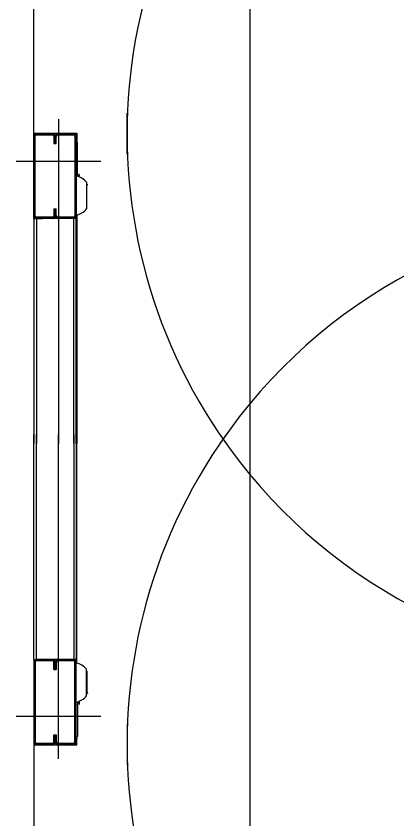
# Model space of a CAD drawing. Extents: x -264222 to -263592, y -1242345 to -1242048.
# Drawn here: x -263795.805 to -263795.378, y -1242122.807 to -1242121.908 of the extents above; entities that cross this region are included whole.
import ezdxf

# ---------------------------------------------------------------- set-up
doc = ezdxf.new("R2010")
doc.units = 0
doc.layers.add('HESCON_OSI_STAVBY_KFA', color=7, linetype='Continuous')
doc.layers.add('KFA_2D_SITUACIA_DSP', color=7, linetype='Continuous')

msp = doc.modelspace()

# ---------------------------------------------------------------- linework, layer by layer
at = {"layer": 'HESCON_OSI_STAVBY_KFA'}
msp.add_line((-263795.54279, -1242083.23724), (-263795.54279, -1242246.70724), dxfattribs=at)
at = {"layer": 'KFA_2D_SITUACIA_DSP'}
for p, q in [((-263795.7849, -1242122.03943), (-263795.7849, -1242121.52527)), ((-263795.6804, -1242122.06284), (-263795.6804, -1242122.01696)), ((-263795.75735, -1242122.02375), (-263795.75735, -1242122.3869)), ((-263795.7849, -1242122.04275), (-263795.7849, -1242122.03943)), ((-263795.7849, -1242122.03943), (-263795.73693, -1242122.03943)), ((-263795.7849, -1242122.04275), (-263795.78348, -1242122.04275)), ((-263795.7849, -1242122.13205), (-263795.7849, -1242122.04275)), ((-263795.78348, -1242122.13205), (-263795.78348, -1242122.04275)), ((-263795.78205, -1242122.04132), (-263795.78205, -1242122.0399)), ((-263795.78205, -1242122.0399), (-263795.764, -1242122.0399)), ((-263795.78205, -1242122.04132), (-263795.764, -1242122.04132)), ((-263795.764, -1242122.0399), (-263795.764, -1242122.04132)), ((-263795.76258, -1242122.04275), (-263795.76115, -1242122.04275)), ((-263795.76258, -1242122.04275), (-263795.76258, -1242122.05082)), ((-263795.76115, -1242122.04275), (-263795.75973, -1242122.04275)), ((-263795.76115, -1242122.04275), (-263795.76115, -1242122.05082)), ((-263795.76115, -1242122.05082), (-263795.76115, -1242122.04275)), ((-263795.75973, -1242122.05082), (-263795.75973, -1242122.04275)), ((-263795.7583, -1242122.04132), (-263795.7583, -1242122.0399)), ((-263795.7583, -1242122.0399), (-263795.74025, -1242122.0399)), ((-263795.7583, -1242122.04132), (-263795.74025, -1242122.04132)), ((-263795.74025, -1242122.0399), (-263795.74025, -1242122.04132)), ((-263795.73883, -1242122.04275), (-263795.7374, -1242122.04275)), ((-263795.73883, -1242122.04275), (-263795.73883, -1242122.13205)), ((-263795.7374, -1242122.04275), (-263795.7374, -1242122.13205)), ((-263795.73693, -1242122.03943), (-263795.73693, -1242122.04702)), ((-263795.76258, -1242122.05082), (-263795.76115, -1242122.05082)), ((-263795.76115, -1242122.05082), (-263795.75973, -1242122.05082)), ((-263795.7374, -1242122.04702), (-263795.73598, -1242122.04702)), ((-263795.7374, -1242122.04892), (-263795.73598, -1242122.04892)), ((-263795.73598, -1242122.08773), (-263795.73598, -1242122.04892)), ((-263795.70985, -1242122.07125), (-263795.80485, -1242122.07125)), ((-263795.73588, -1242122.08775), (-263795.73588, -1242122.08479)), ((-263795.73493, -1242122.08607), (-263795.73493, -1242122.08678)), ((-263795.73448, -1242122.08608), (-263795.73493, -1242122.08607)), ((-263795.73493, -1242122.08678), (-263795.73448, -1242122.08678)), ((-263795.73408, -1242122.08609), (-263795.73448, -1242122.08608)), ((-263795.73448, -1242122.08678), (-263795.73408, -1242122.08679)), ((-263795.73408, -1242122.08609), (-263795.73408, -1242122.08487)), ((-263795.73408, -1242122.08609), (-263795.73408, -1242122.08679)), ((-263795.73408, -1242122.08835), (-263795.73408, -1242122.08679)), ((-263795.726, -1242122.09433), (-263795.726, -1242122.12416)), ((-263795.726, -1242122.09549), (-263795.72582, -1242122.09582)), ((-263795.72582, -1242122.09582), (-263795.72569, -1242122.09646)), ((-263795.72569, -1242122.12106), (-263795.72569, -1242122.09646)), ((-263795.72534, -1242122.09709), (-263795.72569, -1242122.09699)), ((-263795.72456, -1242122.09737), (-263795.72534, -1242122.09709)), ((-263795.76258, -1242122.12397), (-263795.75973, -1242122.12397)), ((-263795.76258, -1242122.12397), (-263795.76258, -1242122.13205)), ((-263795.76115, -1242122.12397), (-263795.76115, -1242122.13205)), ((-263795.76115, -1242122.13205), (-263795.76115, -1242122.12397)), ((-263795.75973, -1242122.13205), (-263795.75973, -1242122.12397)), ((-263795.72582, -1242122.12268), (-263795.726, -1242122.12301)), ((-263795.72569, -1242122.12204), (-263795.72582, -1242122.12268)), ((-263795.72569, -1242122.12204), (-263795.72569, -1242122.12106)), ((-263795.78348, -1242122.13205), (-263795.7849, -1242122.13205)), ((-263795.7849, -1242122.1349), (-263795.7849, -1242122.13205)), ((-263795.7849, -1242122.1349), (-263795.7849, -1242122.3869)), ((-263795.7849, -1242122.1349), (-263795.78205, -1242122.1349)), ((-263795.78205, -1242122.1349), (-263795.78205, -1242122.13347)), ((-263795.764, -1242122.13347), (-263795.78205, -1242122.13347)), ((-263795.78205, -1242122.1349), (-263795.78205, -1242122.3869)), ((-263795.78205, -1242122.1349), (-263795.7754, -1242122.1349)), ((-263795.764, -1242122.1349), (-263795.78205, -1242122.1349)), ((-263795.74025, -1242122.1349), (-263795.7697, -1242122.1349)), ((-263795.764, -1242122.13347), (-263795.764, -1242122.1349)), ((-263795.76115, -1242122.13205), (-263795.76258, -1242122.13205)), ((-263795.75973, -1242122.13205), (-263795.76115, -1242122.13205)), ((-263795.7583, -1242122.1349), (-263795.7583, -1242122.13347)), ((-263795.74025, -1242122.13347), (-263795.7583, -1242122.13347)), ((-263795.74025, -1242122.1349), (-263795.7583, -1242122.1349)), ((-263795.74025, -1242122.13347), (-263795.74025, -1242122.1349)), ((-263795.74025, -1242122.3869), (-263795.74025, -1242122.1349)), ((-263795.7374, -1242122.1349), (-263795.74025, -1242122.1349)), ((-263795.7374, -1242122.13205), (-263795.73883, -1242122.13205)), ((-263795.7374, -1242122.3869), (-263795.7374, -1242122.1349)), ((-263795.73693, -1242122.131), (-263795.73693, -1242122.3869)), ((-263795.7849, -1242122.6289), (-263795.7849, -1242122.3769)), ((-263795.78205, -1242122.6289), (-263795.78205, -1242122.3769)), ((-263795.75735, -1242122.74005), (-263795.75735, -1242122.3769)), ((-263795.74025, -1242122.3769), (-263795.74025, -1242122.6289)), ((-263795.7374, -1242122.3769), (-263795.7374, -1242122.6289)), ((-263795.73693, -1242122.6328), (-263795.73693, -1242122.3769)), ((-263795.7849, -1242122.6289), (-263795.78205, -1242122.6289)), ((-263795.7849, -1242122.6289), (-263795.7849, -1242122.63175)), ((-263795.78205, -1242122.6289), (-263795.7754, -1242122.6289)), ((-263795.78205, -1242122.6289), (-263795.78205, -1242122.63032)), ((-263795.764, -1242122.6289), (-263795.78205, -1242122.6289)), ((-263795.74025, -1242122.6289), (-263795.7697, -1242122.6289)), ((-263795.764, -1242122.63032), (-263795.764, -1242122.6289)), ((-263795.7583, -1242122.6289), (-263795.7583, -1242122.63032)), ((-263795.74025, -1242122.6289), (-263795.7583, -1242122.6289)), ((-263795.7374, -1242122.6289), (-263795.74025, -1242122.6289)), ((-263795.74025, -1242122.63032), (-263795.74025, -1242122.6289)), ((-263795.78348, -1242122.63175), (-263795.7849, -1242122.63175)), ((-263795.7849, -1242122.63175), (-263795.7849, -1242122.72105)), ((-263795.78348, -1242122.63175), (-263795.78348, -1242122.72105)), ((-263795.764, -1242122.63032), (-263795.78205, -1242122.63032)), ((-263795.76115, -1242122.63175), (-263795.76258, -1242122.63175)), ((-263795.76258, -1242122.63982), (-263795.76258, -1242122.63175)), ((-263795.76115, -1242122.63982), (-263795.76115, -1242122.63175)), ((-263795.75973, -1242122.63175), (-263795.76115, -1242122.63175)), ((-263795.76115, -1242122.63175), (-263795.76115, -1242122.63982)), ((-263795.75973, -1242122.63175), (-263795.75973, -1242122.63982)), ((-263795.74025, -1242122.63032), (-263795.7583, -1242122.63032)), ((-263795.7374, -1242122.63175), (-263795.73883, -1242122.63175)), ((-263795.73883, -1242122.72105), (-263795.73883, -1242122.63175)), ((-263795.7374, -1242122.72105), (-263795.7374, -1242122.63175)), ((-263795.76258, -1242122.63982), (-263795.75973, -1242122.63982)), ((-263795.726, -1242122.66946), (-263795.726, -1242122.63963)), ((-263795.72582, -1242122.64112), (-263795.726, -1242122.64079)), ((-263795.72569, -1242122.64176), (-263795.72582, -1242122.64112)), ((-263795.72569, -1242122.64176), (-263795.72569, -1242122.64274)), ((-263795.72569, -1242122.64274), (-263795.72569, -1242122.66734)), ((-263795.726, -1242122.66831), (-263795.72582, -1242122.66798)), ((-263795.72582, -1242122.66798), (-263795.72569, -1242122.66734)), ((-263795.72534, -1242122.66671), (-263795.72569, -1242122.66681)), ((-263795.72456, -1242122.66642), (-263795.72534, -1242122.66671)), ((-263795.73598, -1242122.67607), (-263795.73598, -1242122.71487)), ((-263795.73588, -1242122.67605), (-263795.73588, -1242122.67901)), ((-263795.73493, -1242122.67702), (-263795.73448, -1242122.67701)), ((-263795.73493, -1242122.67772), (-263795.73493, -1242122.67702)), ((-263795.73448, -1242122.67772), (-263795.73493, -1242122.67772)), ((-263795.73448, -1242122.67701), (-263795.73408, -1242122.67701)), ((-263795.73408, -1242122.67771), (-263795.73448, -1242122.67772)), ((-263795.73408, -1242122.67545), (-263795.73408, -1242122.67701)), ((-263795.73408, -1242122.67771), (-263795.73408, -1242122.67701)), ((-263795.73408, -1242122.67771), (-263795.73408, -1242122.67893)), ((-263795.70985, -1242122.69255), (-263795.80485, -1242122.69255)), ((-263795.6804, -1242122.70095), (-263795.6804, -1242122.74684)), ((-263795.76258, -1242122.71297), (-263795.76115, -1242122.71297)), ((-263795.76258, -1242122.72105), (-263795.76258, -1242122.71297)), ((-263795.76115, -1242122.71297), (-263795.75973, -1242122.71297)), ((-263795.76115, -1242122.72105), (-263795.76115, -1242122.71297)), ((-263795.76115, -1242122.71297), (-263795.76115, -1242122.72105)), ((-263795.75973, -1242122.71297), (-263795.75973, -1242122.72105)), ((-263795.7374, -1242122.71487), (-263795.73598, -1242122.71487)), ((-263795.7374, -1242122.71677), (-263795.73598, -1242122.71677)), ((-263795.73693, -1242122.72437), (-263795.73693, -1242122.71677)), ((-263795.7849, -1242122.72105), (-263795.78348, -1242122.72105)), ((-263795.7849, -1242122.72105), (-263795.7849, -1242122.72437)), ((-263795.7849, -1242122.72437), (-263795.7849, -1242123.23853)), ((-263795.7849, -1242122.72437), (-263795.73693, -1242122.72437)), ((-263795.78205, -1242122.72247), (-263795.78205, -1242122.7239)), ((-263795.78205, -1242122.72247), (-263795.764, -1242122.72247)), ((-263795.78205, -1242122.7239), (-263795.764, -1242122.7239)), ((-263795.764, -1242122.7239), (-263795.764, -1242122.72247)), ((-263795.76258, -1242122.72105), (-263795.76115, -1242122.72105)), ((-263795.76115, -1242122.72105), (-263795.75973, -1242122.72105)), ((-263795.7583, -1242122.72247), (-263795.7583, -1242122.7239)), ((-263795.7583, -1242122.72247), (-263795.74025, -1242122.72247)), ((-263795.7583, -1242122.7239), (-263795.74025, -1242122.7239)), ((-263795.74025, -1242122.7239), (-263795.74025, -1242122.72247)), ((-263795.73883, -1242122.72105), (-263795.7374, -1242122.72105))]:
    msp.add_line(p, q, dxfattribs=at)
for centre, radius, start, end in [((-263795.0819, -1242122.0399), 0.5985, 324.56502, 215.43498), ((-263795.78205, -1242122.04275), 0.00285, 90, 180), ((-263795.78205, -1242122.04275), 0.00143, 90, 180), ((-263795.764, -1242122.04275), 0.00285, 0, 90), ((-263795.764, -1242122.04275), 0.00143, 0, 90), ((-263795.7583, -1242122.04275), 0.00285, 90, 180), ((-263795.7583, -1242122.04275), 0.00143, 90, 180), ((-263795.74025, -1242122.04275), 0.00285, 0, 90), ((-263795.74025, -1242122.04275), 0.00142, 0, 90), ((-263795.74095, -1242122.10607), 0.019, 38.12879, 79.24413), ((-263795.73588, -1242122.08488), 0.000095, 90, 180), ((-263795.74095, -1242122.11243), 0.019, 280.75587, 321.87121), ((-263795.0819, -1242122.7239), 0.5985, 34.26896, 145.73104), ((-263795.78205, -1242122.13205), 0.00285, 180, 270), ((-263795.78205, -1242122.13205), 0.00143, 180, 270), ((-263795.764, -1242122.13205), 0.00143, 270, 0), ((-263795.764, -1242122.13205), 0.00285, 270, 0), ((-263795.7583, -1242122.13205), 0.00285, 180, 270), ((-263795.7583, -1242122.13205), 0.00143, 180, 270), ((-263795.74025, -1242122.13205), 0.00142, 270, 0), ((-263795.74025, -1242122.13205), 0.00285, 270, 0), ((-263795.0819, -1242122.7239), 0.5985, 144.56502, 35.43498), ((-263795.0819, -1242122.0399), 0.5985, 214.26896, 325.73104), ((-263795.78205, -1242122.63175), 0.00285, 90, 180), ((-263795.764, -1242122.63175), 0.00285, 0, 90), ((-263795.7583, -1242122.63175), 0.00285, 90, 180), ((-263795.74025, -1242122.63175), 0.00285, 0, 90), ((-263795.78205, -1242122.63175), 0.00143, 90, 180), ((-263795.764, -1242122.63175), 0.00143, 0, 90), ((-263795.7583, -1242122.63175), 0.00143, 90, 180), ((-263795.74025, -1242122.63175), 0.00142, 0, 90), ((-263795.74095, -1242122.65137), 0.019, 38.12879, 79.24413), ((-263795.74095, -1242122.65773), 0.019, 280.75587, 321.87121), ((-263795.73588, -1242122.67892), 0.000095, 180, 270), ((-263795.78205, -1242122.72105), 0.00285, 180, 270), ((-263795.78205, -1242122.72105), 0.00143, 180, 270), ((-263795.764, -1242122.72105), 0.00285, 270, 0), ((-263795.764, -1242122.72105), 0.00143, 270, 0), ((-263795.7583, -1242122.72105), 0.00285, 180, 270), ((-263795.7583, -1242122.72105), 0.00143, 180, 270), ((-263795.74025, -1242122.72105), 0.00142, 270, 0), ((-263795.74025, -1242122.72105), 0.00285, 270, 0)]:
    msp.add_arc(centre, radius, start, end, dxfattribs=at)

doc.saveas('drawing.dxf')
